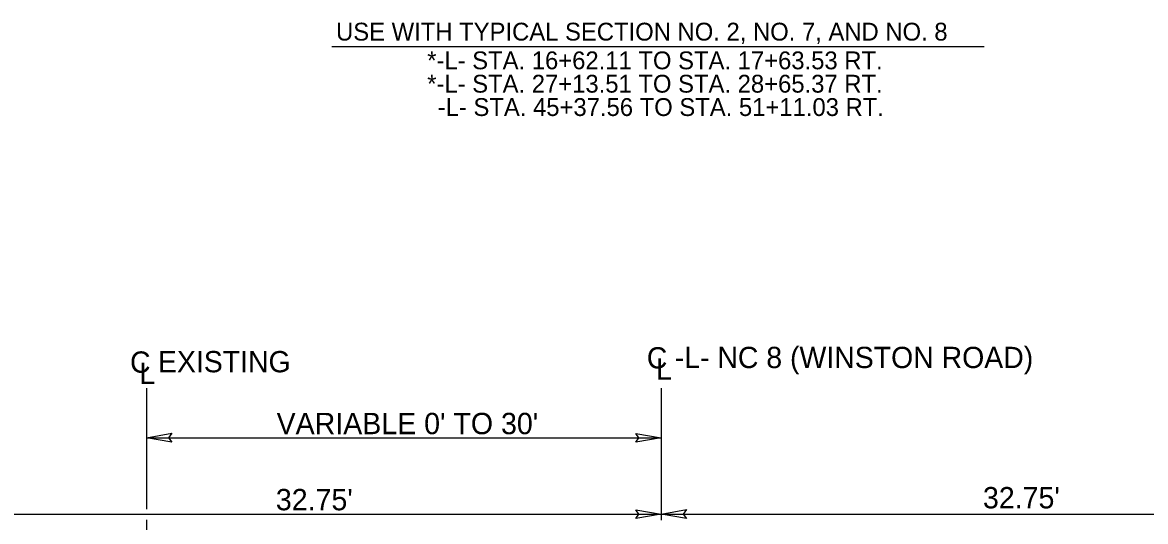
# Model space of a CAD drawing. Extents: x 957297 to 961629, y 830661 to 840840.
# Drawn here: x 959261.2 to 959671.5, y 838815 to 838997.3 of the extents above; entities that cross this region are included whole.
import ezdxf

# ---------------------------------------------------------------- set-up
doc = ezdxf.new("R2010")
doc.units = 0
for name, color, linetype in [('Default', 7, 'Continuous'), ('Old_Level_1', 7, 'Continuous'), ('Prop Dimension Text', 7, 'Continuous'), ('Typical Terminator CELL', 7, 'Continuous')]:
    doc.layers.add(name, color=color, linetype=linetype)

msp = doc.modelspace()

# ---------------------------------------------------------------- linework, layer by layer
at = {"layer": 'Default'}
for p, q in [((959306.49, 838863.71), (959306.49, 838819.45)), ((959494.54, 838863.71), (959494.54, 838815.5)), ((959306.49, 838815.61), (959306.49, 838807.02))]:
    msp.add_line(p, q, dxfattribs=at)
at = {"layer": 'Old_Level_1'}
for p, q in [((959374.17, 838988.48), (959612.6, 838988.48)), ((959306.49, 838845.6), (959494.54, 838845.6)), ((959239.42, 838817.72), (959494.54, 838817.72)), ((959494.54, 838817.72), (959749.66, 838817.72))]:
    msp.add_line(p, q, dxfattribs=at)
at = {"layer": 'Typical Terminator CELL'}
for points in [[(959315.71, 838844.01), (959306.49, 838845.6), (959315.76, 838847.24), (959314.58, 838845.6)], [(959485.32, 838847.19), (959494.54, 838845.6), (959485.27, 838843.96), (959486.44, 838845.6)], [(959485.32, 838819.31), (959494.54, 838817.72), (959485.27, 838816.08), (959486.44, 838817.72)], [(959503.76, 838816.13), (959494.54, 838817.72), (959503.81, 838819.36), (959502.63, 838817.72)]]:
    msp.add_lwpolyline(points, close=True, dxfattribs=at)

# ---------------------------------------------------------------- texts
at = {"layer": 'Old_Level_1'}
for s, p in [('USE WITH TYPICAL SECTION NO. 2, NO. 7, AND NO. 8  ', (959375.76, 838990.67)), ('*-L- STA. 16+62.11 TO STA. 17+63.53 RT.', (959409.06, 838980.18)), ('*-L- STA. 27+13.51 TO STA. 28+65.37 RT.', (959409.06, 838971.65)), ('-L- STA. 45+37.56 TO STA. 51+11.03 RT.', (959412.91, 838963.12))]:
    msp.add_text(s, height=6.5088, dxfattribs=at).set_placement(p)
at = {"layer": 'Prop Dimension Text'}
for s, height, p in [('C', 7.77, (959300.49, 838869.35)), ('EXISTING', 7.767, (959310.69, 838869.5)), ('C', 7.77, (959489.3, 838870.9)), ('C', 7.77, (959489.3, 838870.9)), ('-L- NC 8 (WINSTON ROAD)', 7.7675, (959499.5, 838871.04)), ('-L- ', 7.767, (959499.5, 838871.04)), ('L', 7.77, (959303.88, 838865.26)), ('L', 7.77, (959492.69, 838866.81)), ('L', 7.77, (959492.69, 838866.81)), ("VARIABLE 0' TO 30'", 7.8009, (959354.03, 838846.89)), ("32.75'", 7.801, (959612.12, 838819.79)), ("32.75'", 7.801, (959353.77, 838819.1))]:
    msp.add_text(s, height=height, rotation=0, dxfattribs=at).set_placement(p)

doc.saveas('drawing.dxf')
